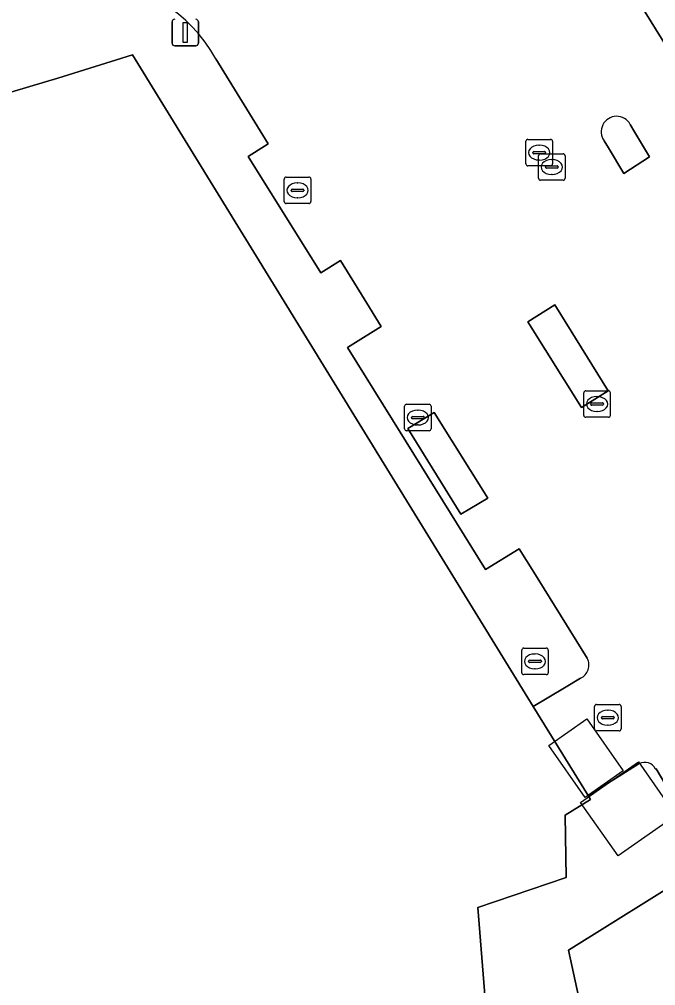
# Model space of a CAD drawing. Extents: x 160030 to 160839, y 385325 to 386450.
# Drawn here: x 160557.99 to 160582, y 386356.96 to 386393.44 of the extents above; entities that cross this region are included whole.
import ezdxf

# ---------------------------------------------------------------- set-up
doc = ezdxf.new("R2010")
doc.units = 0
for name, color, linetype in [('IMGEO_Erf', 7, 'Continuous'), ('IMGEO_Kolk', 7, 'Continuous'), ('IMGEO_Lichtmast', 7, 'Continuous'), ('IMGEO_Pand_vergunning_verleend', 7, 'Continuous'), ('IMGEO_Rijbaan_lokaal_open', 7, 'Continuous'), ('IMGEO_Rioolput', 7, 'Continuous'), ('IMGEO_Verkeerseiland_gesloten', 7, 'Continuous'), ('IMGEO_Verkeerseiland_open', 7, 'Continuous'), ('IMGEO_Voetpad_open', 7, 'Continuous')]:
    doc.layers.add(name, color=color, linetype=linetype)

msp = doc.modelspace()

# ---------------------------------------------------------------- linework, layer by layer
at = {"layer": 'IMGEO_Erf'}
msp.add_lwpolyline([(160562.261, 386392.101), (160559.441, 386391.217), (160557.187, 386390.548), (160556.662, 386391.01), (160555.564, 386391.973), (160550.802, 386390.254), (160532.734, 386384.305), (160531.11, 386380.16), (160541.053, 386364.365), (160546.051, 386356.426), (160546.736, 386355.338), (160552.811, 386345.688), (160553.075, 386345.85), (160559.901, 386350.046), (160560.513, 386348.624), (160569.685, 386354.244), (160573.705, 386355.755), (160575.569, 386356.455), (160575.291, 386359.91), (160578.619, 386361.046), (160578.583, 386363.391), (160579.546, 386363.983), (160579.449, 386364.14), (160577.381, 386367.504)], close=True, dxfattribs=at)
at = {"layer": 'IMGEO_Kolk'}
for p, q in [((160567.987, 386386.557), (160567.987, 386387.409)), ((160568.062, 386387.483), (160568.914, 386387.483)), ((160568.988, 386387.409), (160568.988, 386386.557)), ((160568.289, 386387.026), (160568.687, 386387.026)), ((160568.475, 386387.263), (160568.5, 386387.263)), ((160568.246, 386386.977), (160568.246, 386386.989)), ((160568.684, 386386.94), (160568.286, 386386.94)), ((160568.498, 386386.703), (160568.473, 386386.703)), ((160568.73, 386386.989), (160568.73, 386386.977)), ((160568.914, 386386.483), (160568.062, 386386.483)), ((160579.363, 386379.414), (160580.215, 386379.414)), ((160579.288, 386378.488), (160579.288, 386379.34)), ((160579.776, 386379.194), (160579.801, 386379.194)), ((160580.289, 386379.34), (160580.289, 386378.488)), ((160572.526, 386377.979), (160572.526, 386378.831)), ((160572.601, 386378.905), (160573.453, 386378.905)), ((160573.014, 386378.685), (160573.039, 386378.685)), ((160573.527, 386378.831), (160573.527, 386377.979)), ((160579.547, 386378.908), (160579.547, 386378.92)), ((160579.985, 386378.871), (160579.587, 386378.871)), ((160579.59, 386378.957), (160579.988, 386378.957)), ((160579.799, 386378.634), (160579.774, 386378.634)), ((160580.031, 386378.92), (160580.031, 386378.908)), ((160572.785, 386378.399), (160572.785, 386378.411)), ((160573.223, 386378.362), (160572.825, 386378.362)), ((160572.828, 386378.448), (160573.226, 386378.448)), ((160573.269, 386378.411), (160573.269, 386378.399)), ((160580.215, 386378.414), (160579.363, 386378.414)), ((160573.453, 386377.905), (160572.601, 386377.905)), ((160573.037, 386378.125), (160573.012, 386378.125)), ((160579.695, 386366.649), (160579.695, 386367.501)), ((160579.77, 386367.575), (160580.622, 386367.575)), ((160580.183, 386367.355), (160580.208, 386367.355)), ((160580.696, 386367.501), (160580.696, 386366.649)), ((160579.954, 386367.069), (160579.954, 386367.081)), ((160580.392, 386367.032), (160579.994, 386367.032)), ((160579.997, 386367.118), (160580.395, 386367.118)), ((160580.438, 386367.081), (160580.438, 386367.069)), ((160580.206, 386366.795), (160580.181, 386366.795)), ((160580.622, 386366.575), (160579.77, 386366.575))]:
    msp.add_line(p, q, dxfattribs=at)
for points in [[(160567.987, 386386.557), (160567.987, 386387.409)], [(160568.062, 386387.483), (160568.914, 386387.483)], [(160568.988, 386387.409), (160568.988, 386386.557)], [(160568.914, 386386.483), (160568.062, 386386.483)], [(160579.363, 386379.414), (160580.215, 386379.414)], [(160579.288, 386378.488), (160579.288, 386379.34)], [(160580.289, 386379.34), (160580.289, 386378.488)], [(160572.526, 386377.979), (160572.526, 386378.831)], [(160572.601, 386378.905), (160573.453, 386378.905)], [(160573.527, 386378.831), (160573.527, 386377.979)], [(160580.215, 386378.414), (160579.363, 386378.414)], [(160573.453, 386377.905), (160572.601, 386377.905)], [(160579.695, 386366.649), (160579.695, 386367.501)], [(160579.77, 386367.575), (160580.622, 386367.575)], [(160580.696, 386367.501), (160580.696, 386366.649)], [(160580.622, 386366.575), (160579.77, 386366.575)]]:
    msp.add_lwpolyline(points, dxfattribs=at)
for centre, radius, start, end in [((160568.064, 386387.407), 0.0765, 91.552, 178.448), ((160568.064, 386387.407), 0.0765, 91.552, 178.448), ((160568.912, 386387.407), 0.0765, 1.552, 88.448), ((160568.912, 386387.407), 0.0765, 1.552, 88.448), ((160568.286, 386386.986), 0.0403, 85.8775, 175.7526), ((160568.691, 386386.988), 0.0386, 1.7309, 96.639), ((160568.283, 386386.976), 0.0366, 178.938, 274.7102), ((160568.687, 386386.983), 0.043, 264.8664, 352.4533), ((160568.064, 386386.559), 0.0765, 181.552, 268.448), ((160568.064, 386386.559), 0.0765, 181.552, 268.448), ((160568.912, 386386.559), 0.0765, 271.552, 358.448), ((160568.912, 386386.559), 0.0765, 271.552, 358.448), ((160579.365, 386379.338), 0.0765, 91.552, 178.448), ((160579.365, 386379.338), 0.0765, 91.552, 178.448), ((160580.213, 386379.338), 0.0765, 1.552, 88.448), ((160580.213, 386379.338), 0.0765, 1.552, 88.448), ((160572.603, 386378.829), 0.0765, 91.552, 178.448), ((160572.603, 386378.829), 0.0765, 91.552, 178.448), ((160573.451, 386378.829), 0.0765, 1.552, 88.448), ((160573.451, 386378.829), 0.0765, 1.552, 88.448), ((160579.587, 386378.917), 0.0403, 85.8775, 175.7526), ((160579.584, 386378.907), 0.0366, 178.938, 274.7102), ((160579.988, 386378.914), 0.043, 264.8664, 352.4533), ((160579.992, 386378.919), 0.0386, 1.7309, 96.639), ((160572.825, 386378.408), 0.0403, 85.8775, 175.7526), ((160572.822, 386378.398), 0.0366, 178.938, 274.7102), ((160573.226, 386378.405), 0.043, 264.8664, 352.4533), ((160573.23, 386378.41), 0.0386, 1.7309, 96.639), ((160579.365, 386378.49), 0.0765, 181.552, 268.448), ((160579.365, 386378.49), 0.0765, 181.552, 268.448), ((160580.213, 386378.49), 0.0765, 271.552, 358.448), ((160580.213, 386378.49), 0.0765, 271.552, 358.448), ((160572.603, 386377.981), 0.0765, 181.552, 268.448), ((160572.603, 386377.981), 0.0765, 181.552, 268.448), ((160573.451, 386377.981), 0.0765, 271.552, 358.448), ((160573.451, 386377.981), 0.0765, 271.552, 358.448), ((160579.772, 386367.499), 0.0765, 91.552, 178.448), ((160579.772, 386367.499), 0.0765, 91.552, 178.448), ((160580.62, 386367.499), 0.0765, 1.552, 88.448), ((160580.62, 386367.499), 0.0765, 1.552, 88.448), ((160579.994, 386367.078), 0.0403, 85.8775, 175.7526), ((160579.991, 386367.068), 0.0366, 178.938, 274.7102), ((160580.395, 386367.075), 0.043, 264.8664, 352.4533), ((160580.399, 386367.08), 0.0386, 1.7309, 96.639), ((160579.772, 386366.651), 0.0765, 181.552, 268.448), ((160579.772, 386366.651), 0.0765, 181.552, 268.448), ((160580.62, 386366.651), 0.0765, 271.552, 358.448), ((160580.62, 386366.651), 0.0765, 271.552, 358.448)]:
    msp.add_arc(centre, radius, start, end, dxfattribs=at)
for centre, major_axis, ratio, start_param, end_param in [((160568.474, 386386.983), (-0.387, 0.002), 0.722429, 4.712389, 7.853982), ((160568.499, 386386.983), (-0.39, 0.002), 0.717154, 1.570796, 4.712389), ((160579.775, 386378.914), (-0.387, 0.002), 0.722429, 4.712389, 7.853982), ((160579.8, 386378.914), (-0.39, 0.002), 0.717154, 1.570796, 4.712389), ((160573.013, 386378.405), (-0.387, 0.002), 0.722429, 4.712389, 7.853982), ((160573.038, 386378.405), (-0.39, 0.002), 0.717154, 1.570796, 4.712389), ((160580.182, 386367.075), (-0.387, 0.002), 0.722429, 4.712389, 7.853982), ((160580.207, 386367.075), (-0.39, 0.002), 0.717154, 1.570796, 4.712389)]:
    msp.add_ellipse(centre, major_axis=major_axis, ratio=ratio, start_param=start_param, end_param=end_param, dxfattribs=at)
at = {"layer": 'IMGEO_Lichtmast'}
for p, q in [((160563.753, 386392.538), (160563.753, 386393.338)), ((160563.753, 386393.338), (160563.753, 386392.538)), ((160564.743, 386393.338), (160564.743, 386392.538)), ((160564.743, 386392.538), (160564.743, 386393.338)), ((160564.643, 386392.438), (160563.853, 386392.438)), ((160563.853, 386392.438), (160564.643, 386392.438))]:
    msp.add_line(p, q, dxfattribs=at)
msp.add_lwpolyline([(160564.173, 386393.313), (160564.323, 386393.313), (160564.323, 386392.563), (160564.173, 386392.563), (160564.173, 386393.313)], dxfattribs=at)
for centre, start, end in [((160563.853, 386393.338), 90, 180), ((160563.853, 386393.338), 90, 180), ((160564.643, 386393.338), 0, 90), ((160564.643, 386393.338), 360, 90), ((160563.853, 386392.538), 180, 270), ((160563.853, 386392.538), 180, 270), ((160564.643, 386392.538), 270, 0), ((160564.643, 386392.538), 270, 0)]:
    msp.add_arc(centre, 0.1, start, end, dxfattribs=at)
at = {"layer": 'IMGEO_Pand_vergunning_verleend'}
for points in [[(160579.403, 386367.028), (160580.773, 386365.071), (160579.341, 386364.068), (160577.97, 386366.025)], [(160581.352, 386365.403), (160582.764, 386363.386), (160580.581, 386361.858), (160579.168, 386363.875)]]:
    msp.add_lwpolyline(points, close=True, dxfattribs=at)
at = {"layer": 'IMGEO_Rijbaan_lokaal_open'}
for points in [[(160594.244, 386373.204), (160593.651, 386374.266), (160581.214, 386394.349)], [(160565.401, 386391.942), (160567.376, 386388.735), (160566.629, 386388.256), (160569.361, 386383.865), (160570.113, 386384.332), (160570.998, 386382.892), (160571.641, 386381.846), (160570.569, 386381.179), (160570.37, 386381.055), (160572.067, 386378.324), (160575.578, 386372.671), (160576.85, 386373.454), (160577.397, 386372.574), (160579.42, 386369.317)], [(160581.042, 386389.469), (160581.204, 386389.196), (160581.765, 386388.247), (160580.798, 386387.613), (160580.215, 386388.585)], [(160580.215, 386388.585), (160580.055, 386388.852)], [(160579.167, 386368.567), (160578.56, 386368.206), (160577.381, 386367.504), (160579.449, 386364.14), (160580.624, 386364.87), (160581.382, 386365.34)], [(160582, 386365.137), (160582.021, 386365.148), (160582.708, 386363.975), (160583.285, 386362.991), (160588.911, 386366.522), (160589.665, 386366.988)]]:
    msp.add_lwpolyline(points, dxfattribs=at)
for points in [[(160579.198, 386378.785), (160577.182, 386382.013), (160578.191, 386382.657), (160580.202, 386379.414)], [(160574.653, 386374.752), (160572.642, 386377.988), (160573.646, 386378.6), (160575.673, 386375.357)]]:
    msp.add_lwpolyline(points, close=True, dxfattribs=at)
for centre, radius, start, end in [((160560.464, 386389.266), 5.615, 28.4585, 88.3091), ((160580.528, 386389.193), 0.583, 28.2084, 215.8128), ((160578.938, 386369.062), 0.545, 294.7965, 27.9215), ((160581.589, 386364.928), 0.461, 26.9604, 116.6711)]:
    msp.add_arc(centre, radius, start, end, dxfattribs=at)
at = {"layer": 'IMGEO_Rioolput'}
for p, q in [((160577.181, 386388.907), (160578.033, 386388.907)), ((160577.106, 386387.981), (160577.106, 386388.833)), ((160577.594, 386388.687), (160577.619, 386388.687)), ((160578.107, 386388.833), (160578.107, 386387.981)), ((160577.365, 386388.401), (160577.365, 386388.413)), ((160577.803, 386388.364), (160577.405, 386388.364)), ((160577.408, 386388.45), (160577.806, 386388.45)), ((160577.581, 386387.436), (160577.581, 386388.288)), ((160577.617, 386388.127), (160577.592, 386388.127)), ((160577.656, 386388.362), (160578.508, 386388.362)), ((160577.849, 386388.413), (160577.849, 386388.401)), ((160578.069, 386388.142), (160578.094, 386388.142)), ((160578.582, 386388.288), (160578.582, 386387.436)), ((160578.033, 386387.907), (160577.181, 386387.907)), ((160577.84, 386387.856), (160577.84, 386387.868)), ((160578.278, 386387.819), (160577.88, 386387.819)), ((160577.883, 386387.905), (160578.281, 386387.905)), ((160578.324, 386387.868), (160578.324, 386387.856)), ((160578.092, 386387.582), (160578.067, 386387.582)), ((160578.508, 386387.362), (160577.656, 386387.362)), ((160576.946, 386368.774), (160576.946, 386369.626)), ((160577.021, 386369.7), (160577.873, 386369.7)), ((160577.947, 386369.626), (160577.947, 386368.774)), ((160577.205, 386369.194), (160577.205, 386369.206)), ((160577.643, 386369.157), (160577.245, 386369.157)), ((160577.248, 386369.243), (160577.646, 386369.243)), ((160577.434, 386369.48), (160577.459, 386369.48)), ((160577.689, 386369.206), (160577.689, 386369.194)), ((160577.457, 386368.92), (160577.432, 386368.92)), ((160577.873, 386368.7), (160577.021, 386368.7))]:
    msp.add_line(p, q, dxfattribs=at)
for points in [[(160577.181, 386388.907), (160578.033, 386388.907)], [(160577.106, 386387.981), (160577.106, 386388.833)], [(160578.107, 386388.833), (160578.107, 386387.981)], [(160577.581, 386387.436), (160577.581, 386388.288)], [(160577.656, 386388.362), (160578.508, 386388.362)], [(160578.582, 386388.288), (160578.582, 386387.436)], [(160578.033, 386387.907), (160577.181, 386387.907)], [(160578.508, 386387.362), (160577.656, 386387.362)], [(160576.946, 386368.774), (160576.946, 386369.626)], [(160577.021, 386369.7), (160577.873, 386369.7)], [(160577.947, 386369.626), (160577.947, 386368.774)], [(160577.873, 386368.7), (160577.021, 386368.7)]]:
    msp.add_lwpolyline(points, dxfattribs=at)
for centre, radius, start, end in [((160577.183, 386388.831), 0.0765, 91.552, 178.448), ((160577.183, 386388.831), 0.0765, 91.552, 178.448), ((160578.031, 386388.831), 0.0765, 1.552, 88.448), ((160578.031, 386388.831), 0.0765, 1.552, 88.448), ((160577.405, 386388.41), 0.0403, 85.8775, 175.7526), ((160577.402, 386388.4), 0.0366, 178.938, 274.7102), ((160577.658, 386388.286), 0.0765, 91.552, 178.448), ((160577.658, 386388.286), 0.0765, 91.552, 178.448), ((160577.806, 386388.407), 0.043, 264.8664, 352.4533), ((160577.81, 386388.412), 0.0386, 1.7309, 96.639), ((160578.506, 386388.286), 0.0765, 1.552, 88.448), ((160578.506, 386388.286), 0.0765, 1.552, 88.448), ((160577.183, 386387.983), 0.0765, 181.552, 268.448), ((160577.183, 386387.983), 0.0765, 181.552, 268.448), ((160577.88, 386387.865), 0.0403, 85.8775, 175.7526), ((160577.877, 386387.855), 0.0366, 178.938, 274.7102), ((160578.031, 386387.983), 0.0765, 271.552, 358.448), ((160578.031, 386387.983), 0.0765, 271.552, 358.448), ((160578.281, 386387.862), 0.043, 264.8664, 352.4533), ((160578.285, 386387.867), 0.0386, 1.7309, 96.639), ((160577.658, 386387.438), 0.0765, 181.552, 268.448), ((160577.658, 386387.438), 0.0765, 181.552, 268.448), ((160578.506, 386387.438), 0.0765, 271.552, 358.448), ((160578.506, 386387.438), 0.0765, 271.552, 358.448), ((160577.023, 386369.624), 0.0765, 91.552, 178.448), ((160577.023, 386369.624), 0.0765, 91.552, 178.448), ((160577.871, 386369.624), 0.0765, 1.552, 88.448), ((160577.871, 386369.624), 0.0765, 1.552, 88.448), ((160577.245, 386369.203), 0.0403, 85.8775, 175.7526), ((160577.242, 386369.193), 0.0366, 178.938, 274.7102), ((160577.646, 386369.2), 0.043, 264.8664, 352.4533), ((160577.65, 386369.205), 0.0386, 1.7309, 96.639), ((160577.023, 386368.776), 0.0765, 181.552, 268.448), ((160577.023, 386368.776), 0.0765, 181.552, 268.448), ((160577.871, 386368.776), 0.0765, 271.552, 358.448), ((160577.871, 386368.776), 0.0765, 271.552, 358.448)]:
    msp.add_arc(centre, radius, start, end, dxfattribs=at)
for centre, major_axis, ratio, start_param, end_param in [((160577.593, 386388.407), (-0.387, 0.002), 0.722429, 4.712389, 7.853982), ((160577.618, 386388.407), (-0.39, 0.002), 0.717154, 1.570796, 4.712389), ((160578.068, 386387.862), (-0.387, 0.002), 0.722429, 4.712389, 7.853982), ((160578.093, 386387.862), (-0.39, 0.002), 0.717154, 1.570796, 4.712389), ((160577.433, 386369.2), (-0.387, 0.002), 0.722429, 4.712389, 7.853982), ((160577.458, 386369.2), (-0.39, 0.002), 0.717154, 1.570796, 4.712389)]:
    msp.add_ellipse(centre, major_axis=major_axis, ratio=ratio, start_param=start_param, end_param=end_param, dxfattribs=at)
at = {"layer": 'IMGEO_Verkeerseiland_gesloten'}
for points in [[(160578.191, 386382.657), (160577.182, 386382.013), (160579.198, 386378.785), (160580.202, 386379.414)], [(160573.646, 386378.6), (160572.642, 386377.988), (160574.653, 386374.752), (160575.673, 386375.357)]]:
    msp.add_lwpolyline(points, close=True, dxfattribs=at)
at = {"layer": 'IMGEO_Verkeerseiland_open'}
for points in [[(160581.214, 386394.349), (160593.651, 386374.266), (160594.244, 386373.204)], [(160580.055, 386388.852), (160580.215, 386388.585), (160580.798, 386387.613), (160581.765, 386388.247), (160581.204, 386389.196), (160581.042, 386389.469)]]:
    msp.add_lwpolyline(points, dxfattribs=at)
msp.add_arc((160580.528, 386389.193), 0.583, 28.2084, 215.8128, dxfattribs=at)
at = {"layer": 'IMGEO_Voetpad_open'}
for points in [[(160550.802, 386390.254), (160555.564, 386391.973), (160556.662, 386391.01), (160557.187, 386390.548), (160559.441, 386391.217), (160562.261, 386392.101), (160577.381, 386367.504), (160578.56, 386368.206), (160579.167, 386368.567)], [(160579.42, 386369.317), (160577.397, 386372.574), (160576.85, 386373.454), (160575.578, 386372.671), (160572.067, 386378.324), (160570.37, 386381.055), (160570.569, 386381.179), (160571.641, 386381.846), (160570.998, 386382.892), (160570.113, 386384.332), (160569.361, 386383.865), (160566.629, 386388.256), (160567.376, 386388.735), (160565.401, 386391.942)], [(160589.717, 386365.169), (160588.911, 386366.522), (160583.285, 386362.991), (160582.708, 386363.975), (160582.021, 386365.148), (160582, 386365.137)], [(160581.382, 386365.34), (160580.624, 386364.87), (160579.449, 386364.14), (160579.546, 386363.983), (160578.583, 386363.391), (160578.619, 386361.046), (160575.291, 386359.91), (160575.569, 386356.455), (160573.705, 386355.755)], [(160574.281, 386354.909), (160574.888, 386352.189), (160579.804, 386353.261), (160578.707, 386358.294), (160589.717, 386365.169)], [(160594.855, 386356.545), (160589.717, 386365.169), (160578.707, 386358.294), (160579.804, 386353.261)]]:
    msp.add_lwpolyline(points, dxfattribs=at)
for centre, radius, start, end in [((160560.464, 386389.266), 5.615, 28.4585, 88.3091), ((160578.938, 386369.062), 0.545, 294.7965, 27.9215), ((160581.589, 386364.928), 0.461, 26.9604, 116.6711)]:
    msp.add_arc(centre, radius, start, end, dxfattribs=at)

doc.saveas('drawing.dxf')
